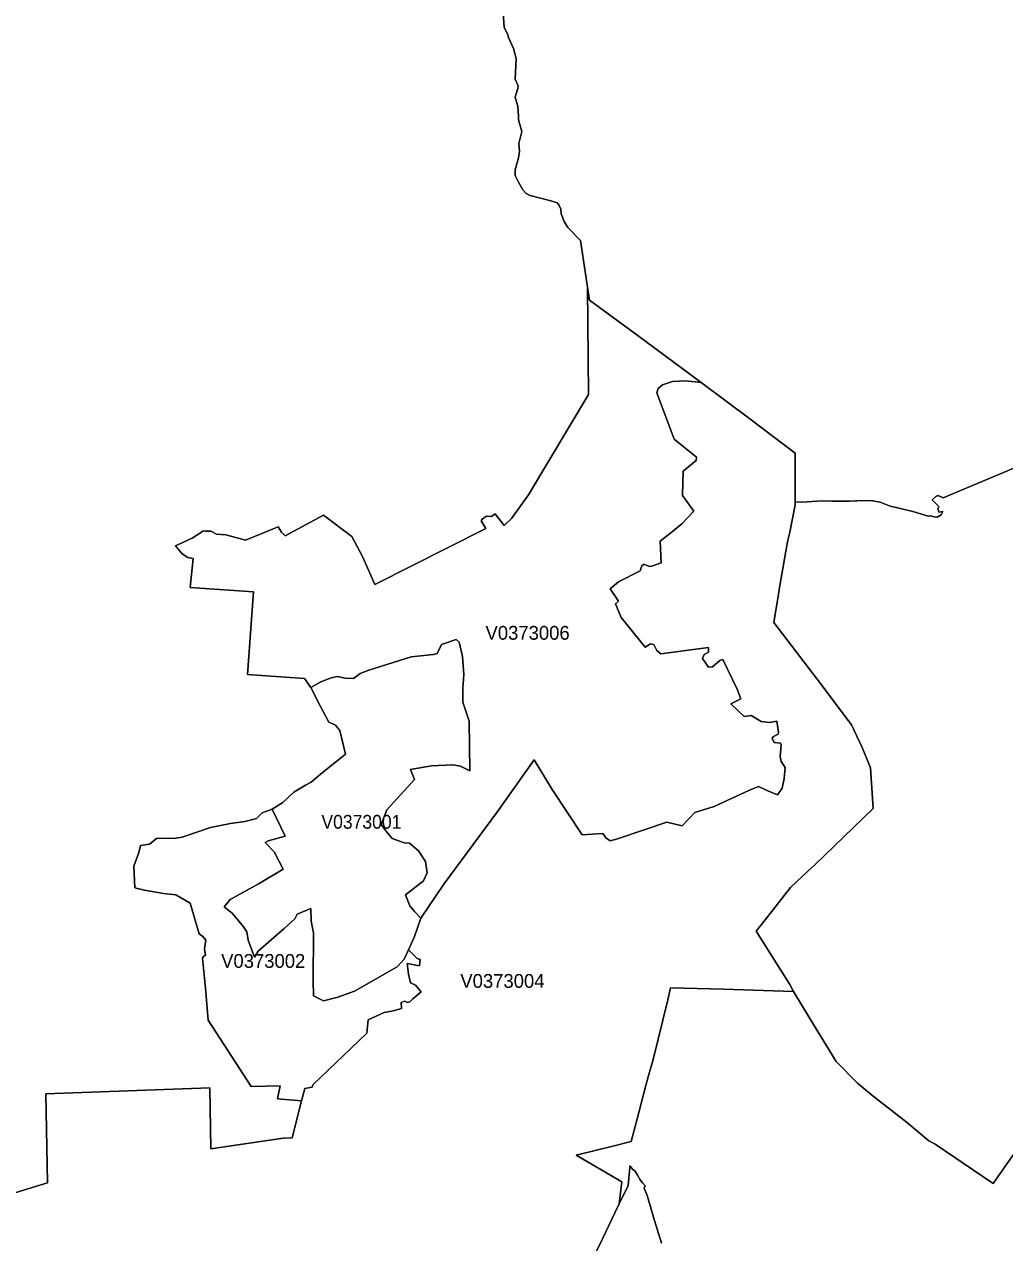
# Model space of a CAD drawing. Extents: x 369010 to 735936, y 6377141 to 6616555.
# Drawn here: x 399077 to 406179, y 6468374 to 6477197 of the extents above; entities that cross this region are included whole.
import ezdxf
from ezdxf.enums import TextEntityAlignment as Align

# ---------------------------------------------------------------- set-up
doc = ezdxf.new("R2010")
doc.units = 0
doc.header["$LTSCALE"] = 40
doc.layers.add('3', color=7, linetype='Continuous', lineweight=13)
doc.layers.add('4', color=7, linetype='Continuous')

msp = doc.modelspace()

# ---------------------------------------------------------------- linework, layer by layer
at = {"layer": '3'}
for points in [[(402663.29, 6476278.71), (402659.98, 6476333.82), (402681.5, 6476419.72), (402656.51, 6476504.79), (402657.67, 6476528.62), (402651.54, 6476604.75), (402642.77, 6476635.87), (402633.5, 6476668.14), (402637.47, 6476686.84), (402652.87, 6476731.2), (402653.69, 6476751.06), (402633.5, 6476800.88), (402640.78, 6476949), (402619.27, 6477023.15), (402583.19, 6477101.1), (402578.89, 6477122.95), (402552.57, 6477174.91), (402544.46, 6477282.16)], [(402544.46, 6477282.16), (402552.57, 6477174.91), (402578.89, 6477122.95), (402583.19, 6477101.1), (402619.27, 6477023.15), (402640.78, 6476949), (402633.5, 6476800.88), (402653.69, 6476751.06), (402652.87, 6476731.2), (402637.47, 6476686.84), (402633.5, 6476668.14), (402642.77, 6476635.87), (402651.54, 6476604.75), (402657.67, 6476528.62), (402656.51, 6476504.79), (402681.5, 6476419.72), (402659.98, 6476333.82), (402663.29, 6476278.71), (402655.85, 6476231.04), (402631.35, 6476143.49), (402632.67, 6476103.11), (402654.02, 6476058.59), (402686.96, 6475999.67), (402711.95, 6475973.02), (402741.58, 6475956.97), (402891.85, 6475919.73), (402935.71, 6475905.17), (402948.79, 6475889.78), (402962.19, 6475858.83), (402965.83, 6475823.9), (402986.36, 6475769.62), (403014.66, 6475724.6), (403105.85, 6475630.76), (403156, 6475294.46), (403169.9, 6475200.62), (403524.74, 6474942.1), (403979.22, 6474603.64), (404342.5, 6474333.21), (404660.93, 6474090.58), (404661.75, 6473739.71), (404709.42, 6473737.07), (404858.37, 6473747.16), (404927.22, 6473743.35), (405052.01, 6473743.35), (405163.73, 6473748.48), (405220.33, 6473745.84), (405276.27, 6473736.73), (405350.25, 6473708.1), (405393.28, 6473699), (405513.6, 6473669.04), (405624.16, 6473635.28), (405642.36, 6473637.93), (405668.35, 6473631.31), (405690.36, 6473627.5), (405718.99, 6473644.38), (405730.74, 6473669.04), (405702.11, 6473663.91), (405695.66, 6473692.54), (405704.76, 6473701.65), (405653.78, 6473753.45), (405679.77, 6473778.11), (405696.65, 6473785.89), (405733.06, 6473769.01), (406337.98, 6474021.24)], [(398975.7, 6468725.11), (399245.3, 6468807.53), (399232.23, 6469452.17), (400421.04, 6469495.86), (400428.82, 6469054.63), (400952.64, 6469130.1), (401016.69, 6469132.74), (401085.38, 6469400.36), (400909.94, 6469414.76), (400930.96, 6469509.1), (400718.95, 6469505.13), (400407.64, 6469985.09), (400388.11, 6470218.12), (400368.41, 6470433.61), (400375.03, 6470446.68), (400388.11, 6470455.78), (400382.81, 6470502.95), (400391.92, 6470565.84), (400369.74, 6470592.16), (400343.59, 6470611.69), (400276.89, 6470832.14), (400173.45, 6470893.71), (400085.73, 6470901.49), (399947.04, 6470926.48), (399876.87, 6470943.19), (399869.09, 6471100.42), (399905.67, 6471199.89), (399917.42, 6471251.03), (399984.11, 6471259.64), (400034.76, 6471301.67), (400172.95, 6471303.49), (400220.95, 6471310.78), (400426.01, 6471379.96), (400570, 6471408.75), (400673.27, 6471424.48), (400759.17, 6471445.17), (400798.39, 6471485.88), (400873.04, 6471514.35), (400949.66, 6471560.52), (401029.44, 6471636.49), (401114.51, 6471687.63), (401153.4, 6471709.97), (401221.92, 6471767.57), (401402.15, 6471911.72), (401362.93, 6472083.18), (401330.16, 6472122.57), (401283.16, 6472143.43), (401221.42, 6472256.63), (401152.08, 6472395.49), (401106.23, 6472460.86), (400692.64, 6472488.5), (400736.16, 6473087.3), (400278.05, 6473118.74), (400300.23, 6473327.94), (400260.84, 6473335.88), (400220.29, 6473363.36), (400171.96, 6473420.95), (400293.61, 6473475.9), (400373.38, 6473529.69), (400391.75, 6473525.72), (400427.17, 6473525.72), (400467.72, 6473504.86), (400537.06, 6473499.57), (400679.73, 6473460.84), (400915.24, 6473559.15), (400940.07, 6473519.76), (400966.21, 6473492.28), (401242.77, 6473643.56), (401448.33, 6473489.14), (401526.78, 6473342.34), (401616.15, 6473139.26), (402419.34, 6473547.07), (402386.74, 6473602.18), (402395.84, 6473615.25), (402424.64, 6473636.27), (402461.38, 6473633.63), (402487.53, 6473653.15), (402551.58, 6473566.76), (402606.53, 6473617.9), (402728.34, 6473790.69), (403162.62, 6474516.59), (403156, 6475294.46), (403156, 6475294.46), (403105.85, 6475630.76), (403014.66, 6475724.6), (402986.36, 6475769.62), (402965.83, 6475823.9), (402962.19, 6475858.83), (402948.79, 6475889.78), (402935.71, 6475905.17), (402891.85, 6475919.73), (402741.58, 6475956.97), (402711.95, 6475973.02), (402686.96, 6475999.67), (402654.02, 6476058.59), (402632.67, 6476103.11), (402631.35, 6476143.49), (402655.85, 6476231.04), (402663.29, 6476278.71)], [(403156, 6475294.46), (403162.62, 6474516.59), (402728.34, 6473790.69), (402606.53, 6473617.9), (402551.58, 6473566.76), (402487.53, 6473653.15), (402461.38, 6473633.63), (402424.64, 6473636.27), (402395.84, 6473615.25), (402386.74, 6473602.18), (402419.34, 6473547.07), (401616.15, 6473139.26), (401526.78, 6473342.34), (401448.33, 6473489.14), (401242.77, 6473643.56), (400966.21, 6473492.28), (400940.07, 6473519.76), (400915.24, 6473559.15), (400679.73, 6473460.84), (400537.06, 6473499.57), (400467.72, 6473504.86), (400427.17, 6473525.72), (400391.75, 6473525.72), (400373.38, 6473529.69), (400293.61, 6473475.9), (400171.96, 6473420.95), (400220.29, 6473363.36), (400260.84, 6473335.88), (400300.23, 6473327.94), (400278.05, 6473118.74), (400736.16, 6473087.3), (400692.64, 6472488.5), (401106.23, 6472460.86), (401152.08, 6472395.49), (401225.56, 6472435.05), (401300.2, 6472463.84), (401345.22, 6472473.77), (401401.49, 6472463.18), (401461.73, 6472460.53), (401510.23, 6472495.95), (401572.95, 6472520.94), (401879.47, 6472617.1), (402041.83, 6472632.82), (402066.65, 6472640.77), (402099.42, 6472706.14), (402205.51, 6472742.88), (402226.36, 6472721.86), (402249.86, 6472618.42), (402260.46, 6472488.67), (402253.01, 6472388.04), (402253.01, 6472287.25), (402278, 6472216.41), (402298.85, 6472149.72), (402303.32, 6471789.91), (402236.62, 6471825.33), (402180.35, 6471834.43), (402025.61, 6471827.65), (401873.84, 6471800.17), (401903.96, 6471729.34), (401703.04, 6471508.55), (401662.49, 6471402.3), (401696.58, 6471356.46), (401742.26, 6471300.18), (401828.66, 6471268.74), (401866.56, 6471267.41), (401932.1, 6471212.47), (401983.07, 6471135.18), (401994.82, 6471051.27), (401968.67, 6470993.67), (401837.1, 6470891.89), (401869.87, 6470813.27), (401903.96, 6470771.4), (401949.64, 6470722.91), (402115.14, 6470971.33), (402498.78, 6471489.52), (402771.04, 6471869.52), (402900.63, 6471656.02), (403117.27, 6471326.33), (403266.39, 6471337.59), (403289.89, 6471304.82), (403320.01, 6471283.96), (403374.96, 6471299.69), (403730.96, 6471418.85), (403842.67, 6471392.54), (403934.2, 6471488.2), (404073.06, 6471532.72), (404331.08, 6471650.72), (404396.45, 6471676.87), (404463.15, 6471645.43), (404532.5, 6471617.95), (404567.91, 6471666.44), (404580.99, 6471734.63), (404587.44, 6471815.73), (404558.81, 6471858.93), (404552.19, 6471894.34), (404560.3, 6471982.89), (404555.17, 6471991.99), (404509.32, 6471997.29), (404493.6, 6472028.73), (404504.03, 6472040.48)], [(404504.03, 6472040.48), (404536.8, 6472057.53), (404539.45, 6472070.61), (404529.02, 6472151.87), (404476.55, 6472141.28), (404415.15, 6472149.22), (404343.16, 6472192.42), (404292.02, 6472184.64), (404195.2, 6472275), (404267.19, 6472311.58), (404241.04, 6472382.41), (404137.6, 6472596.08), (404115.26, 6472589.46), (404062.96, 6472544.94), (404032.84, 6472542.29), (403989.64, 6472603.86), (404002.72, 6472633.98), (404032.84, 6472651.03), (404032.84, 6472683.8), (403686.94, 6472637.79), (403658.14, 6472661.45), (403637.28, 6472705.98), (403613.78, 6472711.11), (403574.39, 6472687.6), (403400.28, 6472902.43), (403359.73, 6472999.25), (403380.75, 6473020.1), (403321.83, 6473107.82), (403382.08, 6473158.96), (403537.82, 6473238.9), (403549.57, 6473276.63), (403566.61, 6473287.23), (403602.03, 6473271.5), (403621.56, 6473273.98), (403689.75, 6473296.33), (403683.13, 6473454.88), (403760.42, 6473515.12), (403840.19, 6473580.5), (403926.09, 6473672.02), (403844.99, 6473785.89), (403848.96, 6473961.49), (403943.14, 6474037.45), (403945.78, 6474062.78), (403784.75, 6474193.86), (403659.3, 6474528.34), (403668.4, 6474559.79), (403699.84, 6474587.26), (403773.16, 6474609.6), (403868.66, 6474614.73), (403979.22, 6474603.64), (403524.74, 6474942.1), (403169.9, 6475200.62), (403156, 6475294.46)], [(403868.66, 6474614.73), (403773.16, 6474609.6), (403699.84, 6474587.26), (403668.4, 6474559.79), (403659.3, 6474528.34), (403784.75, 6474193.86), (403945.78, 6474062.78), (403943.14, 6474037.45), (403848.96, 6473961.49), (403844.99, 6473785.89), (403926.09, 6473672.02), (403840.19, 6473580.5), (403760.42, 6473515.12), (403683.13, 6473454.88), (403689.75, 6473296.33), (403621.56, 6473273.98), (403602.03, 6473271.5), (403566.61, 6473287.23), (403549.57, 6473276.63), (403537.82, 6473238.9), (403382.08, 6473158.96), (403321.83, 6473107.82), (403380.75, 6473020.1), (403359.73, 6472999.25), (403400.28, 6472902.43), (403574.39, 6472687.6), (403613.78, 6472711.11), (403637.28, 6472705.98), (403658.14, 6472661.45), (403686.94, 6472637.79), (404032.84, 6472683.8), (404032.84, 6472651.03), (404002.72, 6472633.98), (403989.64, 6472603.86), (404032.84, 6472542.29), (404062.96, 6472544.94), (404115.26, 6472589.46), (404137.6, 6472596.08), (404241.04, 6472382.41), (404267.19, 6472311.58), (404195.2, 6472275), (404292.02, 6472184.64), (404343.16, 6472192.42), (404415.15, 6472149.22), (404476.55, 6472141.28), (404529.02, 6472151.87), (404539.45, 6472070.61), (404536.8, 6472057.53), (404504.03, 6472040.48), (404493.6, 6472028.73), (404509.32, 6471997.29), (404555.17, 6471991.99), (404560.3, 6471982.89), (404552.19, 6471894.34), (404558.81, 6471858.93), (404587.44, 6471815.73), (404580.99, 6471734.63), (404567.91, 6471666.44), (404532.5, 6471617.95), (404463.15, 6471645.43), (404396.45, 6471676.87), (404331.08, 6471650.72), (404073.06, 6471532.72), (403934.2, 6471488.2), (403842.67, 6471392.54), (403730.96, 6471418.85), (403374.96, 6471299.69), (403320.01, 6471283.96), (403289.89, 6471304.82), (403266.39, 6471337.59), (403117.27, 6471326.33), (402900.63, 6471656.02), (402771.04, 6471869.52), (402498.78, 6471489.52), (402115.14, 6470971.33), (401949.64, 6470722.91)], [(403201.18, 6468274.27), (403264.57, 6468401.22), (403292.21, 6468458.48), (403354.93, 6468590.39), (403386.38, 6468655.93), (403406.41, 6468815.47), (403074.9, 6469008.78), (403331.43, 6469070.68), (403472.77, 6469107.26), (403516.3, 6469270.28), (403530.86, 6469325.89), (403582.01, 6469521.02), (403595.91, 6469573.81), (403631.33, 6469700.09), (403739.23, 6470131.89), (403758.1, 6470220.6), (404141.41, 6470210.01), (404649.84, 6470192.8), (404621.87, 6470243.61), (404378.08, 6470629.07), (404463.98, 6470734.99), (404626.17, 6470946.17), (404756.26, 6471066.99), (404802.1, 6471107.54), (405225.46, 6471518.15), (405206.76, 6471812.75), (405147.34, 6471961.04), (405068.56, 6472124.56), (404820.47, 6472454.91), (404788.86, 6472496.45), (404506.35, 6472866.02), (404540.6, 6473071.41), (404548.55, 6473119.24), (404593.24, 6473382.39), (404607.14, 6473461.5), (404622.53, 6473519.26), (404661.75, 6473716.38), (404661.75, 6473739.71), (404660.93, 6474090.58), (404342.5, 6474333.21), (403979.22, 6474603.64), (403868.66, 6474614.73)], [(406337.98, 6474021.24), (405733.06, 6473769.01), (405696.65, 6473785.89), (405679.77, 6473778.11), (405653.78, 6473753.45), (405704.76, 6473701.65), (405695.66, 6473692.54), (405702.11, 6473663.91), (405730.74, 6473669.04), (405718.99, 6473644.38), (405690.36, 6473627.5), (405668.35, 6473631.31), (405642.36, 6473637.93), (405624.16, 6473635.28), (405513.6, 6473669.04), (405393.28, 6473699), (405350.25, 6473708.1), (405276.27, 6473736.73), (405220.33, 6473745.84), (405163.73, 6473748.48), (405052.01, 6473743.35), (404927.22, 6473743.35), (404858.37, 6473747.16), (404709.42, 6473737.07), (404661.75, 6473739.71), (404661.75, 6473716.38), (404622.53, 6473519.26), (404607.14, 6473461.5), (404593.24, 6473382.39), (404548.55, 6473119.24), (404540.6, 6473071.41), (404506.35, 6472866.02), (404788.86, 6472496.45), (404820.47, 6472454.91), (405068.56, 6472124.56), (405147.34, 6471961.04), (405206.76, 6471812.75), (405225.46, 6471518.15), (404802.1, 6471107.54), (404756.26, 6471066.99), (404626.17, 6470946.17), (404463.98, 6470734.99), (404378.08, 6470629.07), (404621.87, 6470243.61), (404649.84, 6470192.8), (404767.35, 6469997.34), (404957.18, 6469685.03), (405112.09, 6469529.62), (405225.79, 6469434.95), (405464.94, 6469249.09), (405629.46, 6469110.4), (405674.97, 6469088.39), (406095.18, 6468802.07), (406331.69, 6469140.85)], [(401949.64, 6470722.91), (401904.13, 6470591.33), (401859.94, 6470493.68), (401921.67, 6470431.95), (401945.17, 6470424.17), (401939.87, 6470378.33), (401849.68, 6470396.7), (401860.1, 6470318.08), (401874.5, 6470256.52), (401911.08, 6470238.15), (401950.47, 6470189.65), (401890.22, 6470140.33), (401870.53, 6470119.31), (401852.16, 6470114.18), (401833.95, 6470123.29), (401806.48, 6470112.86), (401807.8, 6470070.82), (401747.56, 6470053.77), (401683.34, 6470040.7), (401566.99, 6469987.08), (401559.05, 6469890.09), (401165.81, 6469515.89), (401161.84, 6469500.16), (401108.22, 6469491.06), (401085.38, 6469400.36), (401016.69, 6469132.74), (400952.64, 6469130.1), (400428.82, 6469054.63), (400421.04, 6469495.86), (399232.23, 6469452.17), (399245.3, 6468807.53), (398975.7, 6468725.11)], [(406331.69, 6469140.85), (406095.18, 6468802.07), (405674.97, 6469088.39), (405629.46, 6469110.4), (405464.94, 6469249.09), (405225.79, 6469434.95), (405112.09, 6469529.62), (404957.18, 6469685.03), (404767.35, 6469997.34), (404649.84, 6470192.8), (404141.41, 6470210.01), (403758.1, 6470220.6), (403739.23, 6470131.89), (403631.33, 6469700.09), (403595.91, 6469573.81), (403582.01, 6469521.02), (403530.86, 6469325.89), (403516.3, 6469270.28), (403472.77, 6469107.26), (403331.43, 6469070.68), (403074.9, 6469008.78), (403406.41, 6468815.47), (403386.38, 6468655.93)], [(403463.34, 6468929.84), (403462.02, 6468917.26), (403450.1, 6468788.5), (403386.38, 6468655.93), (403354.93, 6468590.39), (403292.21, 6468458.48), (403264.57, 6468401.22), (403201.18, 6468274.27)], [(403386.38, 6468655.93), (403450.1, 6468788.5), (403462.02, 6468917.26), (403463.34, 6468929.84), (403485.85, 6468904.68), (403500.25, 6468894.25), (403519.78, 6468862.81), (403538.15, 6468828.71), (403555.19, 6468807.86), (403574.72, 6468785.52), (403566.94, 6468768.47), (403589.12, 6468716.17), (403642.58, 6468534.78), (403693.72, 6468369.77)], [(403693.72, 6468369.77), (403642.58, 6468534.78), (403589.12, 6468716.17), (403566.94, 6468768.47), (403574.72, 6468785.52), (403555.19, 6468807.86), (403538.15, 6468828.71), (403519.78, 6468862.81), (403500.25, 6468894.25), (403485.85, 6468904.68), (403463.34, 6468929.84)]]:
    msp.add_lwpolyline(points, dxfattribs=at)
for points in [[(401152.08, 6472395.49), (401221.42, 6472256.63), (401283.16, 6472143.43), (401330.16, 6472122.57), (401362.93, 6472083.18), (401402.15, 6471911.72), (401221.92, 6471767.57), (401153.4, 6471709.97), (401114.51, 6471687.63), (401029.44, 6471636.49), (400949.66, 6471560.52), (400873.04, 6471514.35), (400966.05, 6471317.89), (400844.24, 6471283.8), (400820.74, 6471272.05), (400887.27, 6471203.36), (400951.49, 6471078.91), (400777.37, 6470974.14), (400567.85, 6470858.95), (400524.65, 6470806.49), (400584.4, 6470758.32), (400665.49, 6470661.34), (400689.16, 6470626.09), (400698.26, 6470565.68), (400744.11, 6470442.71), (400770.26, 6470485.9), (400960.09, 6470649.59), (401037.22, 6470718.27), (401052.94, 6470753.69), (401151.08, 6470794.24), (401155.06, 6470702.55), (401172.1, 6470618.8), (401169.12, 6470270.09), (401171.77, 6470161.35), (401243.77, 6470124.77), (401348.53, 6470152.25), (401468.85, 6470195.45), (401777.02, 6470372.53), (401829.48, 6470426.32), (401859.94, 6470493.68), (401904.13, 6470591.33), (401949.64, 6470722.91), (401903.96, 6470771.4), (401869.87, 6470813.27), (401837.1, 6470891.89), (401968.67, 6470993.67), (401994.82, 6471051.27), (401983.07, 6471135.18), (401932.1, 6471212.47), (401866.56, 6471267.41), (401828.66, 6471268.74), (401742.26, 6471300.18), (401696.58, 6471356.46), (401662.49, 6471402.3), (401703.04, 6471508.55), (401903.96, 6471729.34), (401873.84, 6471800.17), (402025.61, 6471827.65), (402180.35, 6471834.43), (402236.62, 6471825.33), (402303.32, 6471789.91), (402298.85, 6472149.72), (402278, 6472216.41), (402253.01, 6472287.25), (402253.01, 6472388.04), (402260.46, 6472488.67), (402249.86, 6472618.42), (402226.36, 6472721.86), (402205.51, 6472742.88), (402099.42, 6472706.14), (402066.65, 6472640.77), (402041.83, 6472632.82), (401879.47, 6472617.1), (401572.95, 6472520.94), (401510.23, 6472495.95), (401461.73, 6472460.53), (401401.49, 6472463.18), (401345.22, 6472473.77), (401300.2, 6472463.84), (401225.56, 6472435.05)], [(400873.04, 6471514.35), (400798.39, 6471485.88), (400759.17, 6471445.17), (400673.27, 6471424.48), (400570, 6471408.75), (400426.01, 6471379.96), (400220.95, 6471310.78), (400172.95, 6471303.49), (400034.76, 6471301.67), (399984.11, 6471259.64), (399917.42, 6471251.03), (399905.67, 6471199.89), (399869.09, 6471100.42), (399876.87, 6470943.19), (399947.04, 6470926.48), (400085.73, 6470901.49), (400173.45, 6470893.71), (400276.89, 6470832.14), (400343.59, 6470611.69), (400369.74, 6470592.16), (400391.92, 6470565.84), (400382.81, 6470502.95), (400388.11, 6470455.78), (400375.03, 6470446.68), (400368.41, 6470433.61), (400388.11, 6470218.12), (400407.64, 6469985.09), (400718.95, 6469505.13), (400930.96, 6469509.1), (400909.94, 6469414.76), (401085.38, 6469400.36), (401108.22, 6469491.06), (401161.84, 6469500.16), (401165.81, 6469515.89), (401559.05, 6469890.09), (401566.99, 6469987.08), (401683.34, 6470040.7), (401747.56, 6470053.77), (401807.8, 6470070.82), (401806.48, 6470112.86), (401833.95, 6470123.29), (401852.16, 6470114.18), (401870.53, 6470119.31), (401890.22, 6470140.33), (401950.47, 6470189.65), (401911.08, 6470238.15), (401874.5, 6470256.52), (401860.1, 6470318.08), (401849.68, 6470396.7), (401939.87, 6470378.33), (401945.17, 6470424.17), (401921.67, 6470431.95), (401859.94, 6470493.68), (401829.48, 6470426.32), (401777.02, 6470372.53), (401468.85, 6470195.45), (401348.53, 6470152.25), (401243.77, 6470124.77), (401171.77, 6470161.35), (401169.12, 6470270.09), (401172.1, 6470618.8), (401155.06, 6470702.55), (401151.08, 6470794.24), (401052.94, 6470753.69), (401037.22, 6470718.27), (400960.09, 6470649.59), (400770.26, 6470485.9), (400744.11, 6470442.71), (400698.26, 6470565.68), (400689.16, 6470626.09), (400665.49, 6470661.34), (400584.4, 6470758.32), (400524.65, 6470806.49), (400567.85, 6470858.95), (400777.37, 6470974.14), (400951.49, 6471078.91), (400887.27, 6471203.36), (400820.74, 6471272.05), (400844.24, 6471283.8), (400966.05, 6471317.89)]]:
    msp.add_lwpolyline(points, close=True, dxfattribs=at)

# ---------------------------------------------------------------- texts
at = {"layer": '4'}
for s, p in [('V0373006', (402722.48, 6472740.3)), ('V0373002', (400807.18, 6470364.21)), ('V0373004', (402540.09, 6470219.6))]:
    msp.add_text(s, height=100, dxfattribs=at).set_placement(p, align=Align.CENTER)
at = {"layer": '4', "width": 0.95}
msp.add_text('V0373001', height=100, dxfattribs=at).set_placement((401518.48, 6471371.81), align=Align.CENTER)

doc.saveas('drawing.dxf')
